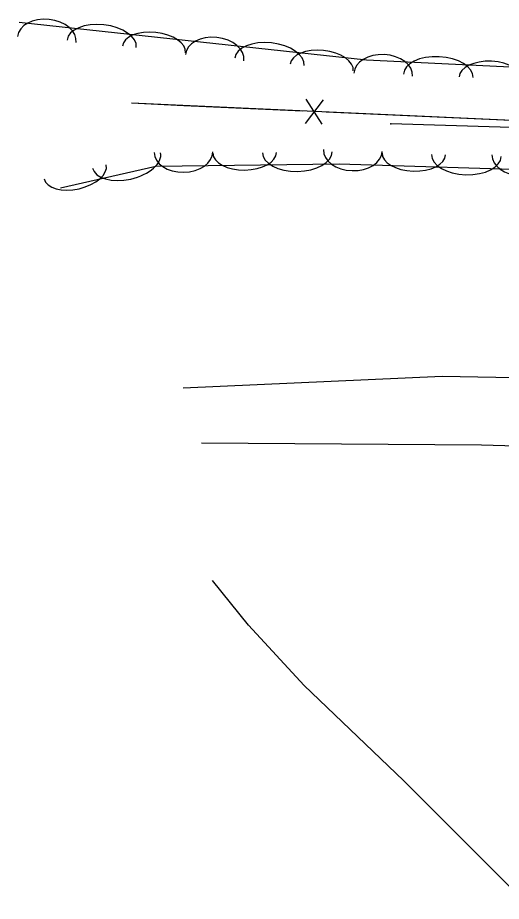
# Model space of a CAD drawing. Extents: x 954793 to 988390, y 1867850 to 1924428.
# Drawn here: x 959918.7 to 960000.3, y 1910001.4 to 1910150.3 of the extents above; entities that cross this region are included whole.
import ezdxf

# ---------------------------------------------------------------- set-up
doc = ezdxf.new("R2010")
doc.units = 0
for name, color, linetype in [('S_DRIVEWAY', 7, 'Continuous'), ('S_FENCE', 7, 'Continuous'), ('S_MSC_PT_SYM', 7, 'Continuous'), ('S_STREAM', 7, 'Continuous'), ('S_TREE', 7, 'Continuous')]:
    doc.layers.add(name, color=color, linetype=linetype)

msp = doc.modelspace()

# ---------------------------------------------------------------- linework, layer by layer
at = {"layer": 'S_DRIVEWAY'}
for points in [[(959946.66, 1910087.94), (959990.26, 1910089.92), (960029.38, 1910089.21), (960047.36, 1910089.98), (960065.8, 1910092.52), (960086.37, 1910096.6), (960100.25, 1910099.23)], [(960133.93, 1910091.4), (960126.34, 1910091.71), (960100.84, 1910086.07), (960065.34, 1910080.97), (960036.16, 1910077.15), (959996.91, 1910078.3), (959949.71, 1910078.65)]]:
    msp.add_lwpolyline(points, dxfattribs=at)
at = {"layer": 'S_FENCE'}
for p, q in [((959970.25, 1910136.46), (959967.2, 1910132.5)), ((959970.07, 1910132.37), (959967.39, 1910136.59))]:
    msp.add_line(p, q, dxfattribs=at)
for points in [[(959946.76, 1910135.48), (959937.92, 1910135.88)], [(960078.57, 1910129.51), (959937.92, 1910135.88)], [(959966.73, 1910134.57), (959946.76, 1910135.48)], [(959990.7, 1910133.49), (959970.73, 1910134.39)], [(960010.67, 1910132.58), (959990.7, 1910133.49)], [(960079, 1910129.65), (960063.17, 1910129.63), (960018.5, 1910131.3), (959981.64, 1910132.44)], [(960079, 1910129.65), (960063.17, 1910129.63), (960018.5, 1910131.3), (959981.64, 1910132.44)]]:
    msp.add_lwpolyline(points, dxfattribs=at)
at = {"layer": 'S_MSC_PT_SYM'}
msp.add_lwpolyline([(959981.64, 1910132.44), (959981.64, 1910132.39), (959981.64, 1910132.44), (959981.69, 1910132.44), (959981.64, 1910132.44), (959981.64, 1910132.49), (959981.64, 1910132.44), (959981.59, 1910132.45)], close=True, dxfattribs=at)
msp.add_lwpolyline([(959981.64, 1910132.44), (959981.64, 1910132.39), (959981.64, 1910132.44), (959981.69, 1910132.44), (959981.64, 1910132.44), (959981.64, 1910132.49), (959981.64, 1910132.44), (959981.59, 1910132.45)], close=True, dxfattribs=at)
msp.add_lwpolyline([(959981.64, 1910132.44), (959981.64, 1910132.49), (959981.64, 1910132.44), (959981.59, 1910132.44), (959981.64, 1910132.44), (959981.64, 1910132.39), (959981.64, 1910132.44), (959981.69, 1910132.44)], dxfattribs=at)
at = {"layer": 'S_STREAM'}
msp.add_lwpolyline([(960006.16, 1909999.39), (959983.74, 1910021.82), (959967.05, 1910037.83), (959957.62, 1910047.96), (959951.56, 1910055.5)], dxfattribs=at)
at = {"layer": 'S_TREE'}
msp.add_lwpolyline([(959919, 1910149.53), (959977.55, 1910143.22), (960062.92, 1910139.04), (960075.71, 1910136.67), (960081.68, 1910128.42), (960082.48, 1910118.19), (960075.55, 1910111.51), (960062.81, 1910113.99), (960034.09, 1910121.55), (960009.4, 1910124.5), (959972.91, 1910125.61), (959942.03, 1910125.21), (959925.95, 1910121.58)], dxfattribs=at)
for centre, major_axis, ratio in [((959923.67, 1910146.63), (-4.93, 0.53), 0.685311), ((959932.91, 1910145.9), (-5.83, 0.63), 0.55008), ((959941.72, 1910144.95), (-5.32, 0.57), 0.540699), ((959951.94, 1910143.59), (-4.93, 0.53), 0.685311), ((959961.17, 1910142.85), (-5.83, 0.63), 0.55008), ((959969.99, 1910141.9), (-5.32, 0.57), 0.540699), ((959980.36, 1910140.7), (-4.95, 0.24), 0.685311), ((959989.62, 1910140.51), (-5.86, 0.29), 0.55008), ((959998.48, 1910140.07), (-5.34, 0.26), 0.540699), ((959937.1, 1910126.27), (5.72, 1.29), 0.55008), ((959946.68, 1910127.65), (4.95, 0.06), 0.685311), ((959956.99, 1910127.53), (5.35, 0.07), 0.540699), ((959965.85, 1910127.64), (5.87, 0.08), 0.55008), ((959975.21, 1910127.93), (4.95, -0.15), 0.685311), ((959985.5, 1910127.35), (5.34, -0.16), 0.540699), ((959994.37, 1910127.08), (5.87, -0.18), 0.55008), ((960003.63, 1910127.06), (4.95, -0.15), 0.685311), ((959928.45, 1910124.32), (5.22, 1.18), 0.540699)]:
    msp.add_ellipse(centre, major_axis=major_axis, ratio=ratio, start_param=3.141593, end_param=6.283185, dxfattribs=at)

doc.saveas('drawing.dxf')
